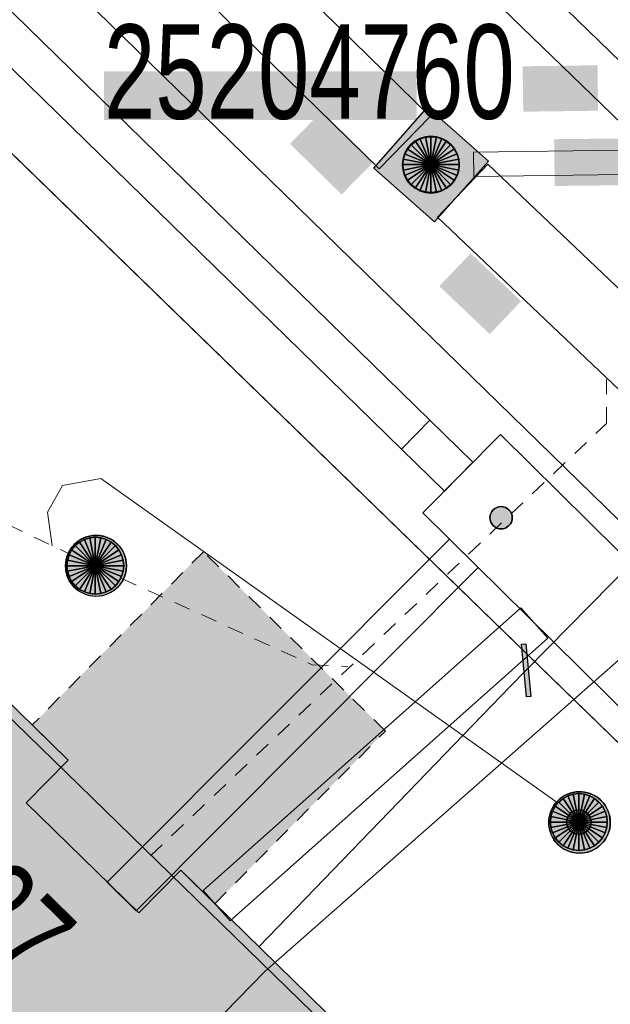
# Model space of a CAD drawing. Header units: metres. Extents: x 2695560 to 2696939, y 1260491 to 1262050.
# Tile 285 of 656: x 2695821.27 to 2695828.54, y 1260937 to 1260949.13. Entities that reach past the tile are written whole.
import ezdxf

# ---------------------------------------------------------------- set-up
doc = ezdxf.new("R2010")
doc.units = ezdxf.units.M
doc.linetypes.add('AUSGEZOGEN', pattern=[0])
doc.linetypes.add('VERDECKT2_S2', pattern=[0.36, 0.2, -0.16])
for name, color, linetype in [('XR$1$AV_Flächen (EO)', 7, 'AUSGEZOGEN'), ('XR$1$AV_Gebäudeflächen (BB)', 7, 'AUSGEZOGEN'), ('XR$1$AV_Gebäudeflächen (EO)', 7, 'AUSGEZOGEN'), ('XR$1$AV_Haus-Nr.', 7, 'AUSGEZOGEN'), ('XR$1$AV_Höhenfixpunkt-Nr.', 7, 'AUSGEZOGEN'), ('XR$1$AV_Linien (BB)', 7, 'AUSGEZOGEN'), ('XR$1$AW_LK_Schachtdeckel', 24, 'AUSGEZOGEN'), ('XR$1$EW_LK_Knoten', 1, 'AUSGEZOGEN'), ('XR$1$Liegenschaftsgrenzen', 7, 'AUSGEZOGEN'), ('XR$1$PFAW', 255, 'AUSGEZOGEN'), ('XR$1$RAEW', 8, 'AUSGEZOGEN'), ('XR$1$RP_Abstandslinie', 7, 'AUSGEZOGEN'), ('XR$1$WA_LK_Rohrleitungsteil', 171, 'AUSGEZOGEN')]:
    doc.layers.add(name, color=color, linetype=linetype)
for name, color, linetype, lineweight in [('XR$2$ABW-Linie-R-genau', 4, 'AUSGEZOGEN', 18), ('XR$2$ABW-Linie-R-ungenau', 4, 'VERDECKT2_S2', 18), ('XR$2$ABW-LinieFlaeche-R-genau', 4, 'AUSGEZOGEN', 18), ('XR$2$ABW-Punkt', 6, 'AUSGEZOGEN', 18), ('XR$2$ELE-Flaeche-oberirdisch', 1, 'AUSGEZOGEN', 18), ('XR$2$ELE-LinieFlaeche-genau', 1, 'AUSGEZOGEN', 18), ('XR$2$GAS-Linie-genau', 12, 'AUSGEZOGEN', 18), ('XR$2$KOM-Linie-U-genau', 91, 'AUSGEZOGEN', 18), ('XR$2$WAS-Linie-genau', 5, 'AUSGEZOGEN', 18)]:
    doc.layers.add(name, color=color, linetype=linetype, lineweight=lineweight)
doc.styles.add('ARIAL', font='arial.ttf')

# ---------------------------------------------------------------- blocks, each defined once
blk = doc.blocks.new('BAW2087')
at = {"lineweight": 25, "true_color": 0x000000, "transparency": 33554687}
h = blk.add_hatch(color=18, dxfattribs=at)
h.paths.add_polyline_path([(-0.5, 0.5), (-0.5, -0.5), (0.5, -0.5), (0.5, 0.5)])
h.paths.add_polyline_path([(0.337, -0.069), (0.316, -0.136), (0.282, -0.196), (0.237, -0.249), (0.182, -0.292), (0.119, -0.322), (0.052, -0.34), (-0.017, -0.343), (-0.086, -0.333), (-0.151, -0.309), (-0.21, -0.272), (-0.261, -0.224), (-0.301, -0.167), (-0.328, -0.103), (-0.342, -0.035), (-0.342, 0.035), (-0.328, 0.103), (-0.301, 0.167), (-0.261, 0.224), (-0.21, 0.272), (-0.151, 0.309), (-0.086, 0.333), (-0.017, 0.343), (0.052, 0.34), (0.119, 0.322), (0.182, 0.292), (0.237, 0.249), (0.282, 0.196), (0.316, 0.136), (0.337, 0.069), (0.344, 0)], flags=16)
at = {"layer": 'XR$1$PFAW', "lineweight": 25, "transparency": 33554687}
blk.add_hatch(color=7, dxfattribs=at).paths.add_polyline_path([(0.344, 0), (0.337, 0.069), (0.316, 0.136), (0.282, 0.196), (0.237, 0.249), (0.182, 0.292), (0.119, 0.322), (0.052, 0.34), (-0.017, 0.343), (-0.086, 0.333), (-0.151, 0.309), (-0.21, 0.272), (-0.261, 0.224), (-0.301, 0.167), (-0.328, 0.103), (-0.342, 0.035), (-0.342, -0.035), (-0.328, -0.103), (-0.301, -0.167), (-0.261, -0.224), (-0.21, -0.272), (-0.151, -0.309), (-0.086, -0.333), (-0.017, -0.343), (0.052, -0.34), (0.119, -0.322), (0.182, -0.292), (0.237, -0.249), (0.282, -0.196), (0.316, -0.136), (0.337, -0.069)])
at = {"lineweight": 25, "transparency": 33554687}
for p, q in [((-0.5, 0.5, 0.993), (0.5, 0.5, 0.993)), ((-0.5, -0.5, 0.993), (-0.5, 0.5, 0.993)), ((0.5, 0.5, 0.993), (0.5, -0.5, 0.993)), ((0.5, -0.5, 0.993), (-0.5, -0.5, 0.993))]:
    blk.add_line(p, q, dxfattribs=at)
blk.add_circle((0, 0), 0.344, dxfattribs=at)
at = {"layer": 'XR$1$PFAW', "lineweight": 25, "transparency": 33554687}
blk.add_line((-0.5, 0.5), (0.5, 0.5), dxfattribs=at)
at = {"layer": 'XR$1$PFAW', "color": 31, "lineweight": 25, "transparency": 33554687}
for p, q in [((-0.5, -0.5), (-0.5, 0.5)), ((0.5, 0.5), (0.5, -0.5)), ((0.5, -0.5), (-0.5, -0.5))]:
    blk.add_line(p, q, dxfattribs=at)
at = {"layer": 'XR$1$PFAW', "lineweight": 25, "transparency": 33554687}
blk.add_circle((0, 0), 0.344, dxfattribs=at)
blk = doc.blocks.new('BAW2082')
at = {"layer": 'XR$1$PFAW', "transparency": 33554687}
blk.add_hatch(color=7, dxfattribs=at).paths.add_polyline_path([(0.509, -0.003), (0.499, 0.098), (0.469, 0.194), (0.42, 0.283), (0.354, 0.359), (0.274, 0.421), (0.183, 0.466), (0.085, 0.491), (-0.016, 0.496), (-0.116, 0.481), (-0.211, 0.446), (-0.297, 0.392), (-0.37, 0.323), (-0.428, 0.24), (-0.468, 0.147), (-0.488, 0.047), (-0.488, -0.054), (-0.468, -0.153), (-0.428, -0.246), (-0.37, -0.329), (-0.297, -0.398), (-0.211, -0.452), (-0.116, -0.487), (-0.016, -0.502), (0.085, -0.497), (0.183, -0.472), (0.274, -0.427), (0.354, -0.366), (0.42, -0.289), (0.469, -0.2), (0.499, -0.104)])
at = {"transparency": 33554687}
for start, end in [(91.1948, 268.8052), (268.8052, 91.1948)]:
    blk.add_arc((0.01, 0), 0.5, start, end, dxfattribs=at)
at = {"layer": 'XR$1$PFAW', "transparency": 33554687}
blk.add_circle((0.009, -0.003), 0.5, dxfattribs=at)
blk = doc.blocks.new('BAW2088')
at = {"layer": 'XR$1$PFAW', "transparency": 33554687}
blk.add_hatch(color=253, dxfattribs=at).paths.add_polyline_path([(0.51, 0), (0.5, 0.101), (0.47, 0.197), (0.421, 0.286), (0.355, 0.362), (0.275, 0.424), (0.184, 0.469), (0.086, 0.494), (-0.015, 0.499), (-0.115, 0.484), (-0.21, 0.449), (-0.296, 0.395), (-0.369, 0.326), (-0.427, 0.243), (-0.467, 0.15), (-0.487, 0.051), (-0.487, -0.051), (-0.467, -0.15), (-0.427, -0.243), (-0.369, -0.326), (-0.296, -0.395), (-0.21, -0.449), (-0.115, -0.484), (-0.015, -0.499), (0.086, -0.494), (0.184, -0.469), (0.275, -0.424), (0.355, -0.362), (0.421, -0.286), (0.47, -0.197), (0.5, -0.101)])
at = {"transparency": 33554687}
for start, end in [(91.1948, 268.8052), (268.8052, 91.1948)]:
    blk.add_arc((0.01, 0), 0.5, start, end, dxfattribs=at)
at = {"layer": 'XR$1$PFAW', "transparency": 33554687}
blk.add_circle((0.01, 0), 0.5, dxfattribs=at)
blk = doc.blocks.new('BWA2013')
at = {"true_color": 0x000000, "transparency": 33554687}
blk.add_hatch(color=18, dxfattribs=at).paths.add_polyline_path([(-0.291, -0.409), (0.352, 0.357), (0.291, 0.409), (-0.352, -0.357)])
at = {"transparency": 33554687}
blk.add_lwpolyline([(-0.291, -0.409), (-0.352, -0.357), (0.291, 0.409), (0.352, 0.357), (-0.291, -0.409)], close=True, dxfattribs=at)
blk = doc.blocks.new('BEW957')
at = {"layer": 'XR$1$RAEW', "transparency": 33554687}
blk.add_hatch(color=1, dxfattribs=at).paths.add_polyline_path([(-0.5, 0), (-0.497, -0.051), (-0.49, -0.101), (-0.477, -0.15), (-0.459, -0.197), (-0.437, -0.243), (-0.41, -0.286), (-0.379, -0.326), (-0.344, -0.362), (-0.306, -0.395), (-0.264, -0.424), (-0.22, -0.449), (-0.174, -0.469), (-0.125, -0.484), (-0.076, -0.494), (-0.025, -0.499), (0.025, -0.499), (0.076, -0.494), (0.125, -0.484), (0.174, -0.469), (0.22, -0.449), (0.264, -0.424), (0.306, -0.395), (0.344, -0.362), (0.379, -0.326), (0.41, -0.286), (0.437, -0.243), (0.459, -0.197), (0.477, -0.15), (0.49, -0.101), (0.497, -0.051), (0.5, 0), (0.497, 0.051), (0.49, 0.101), (0.477, 0.15), (0.459, 0.197), (0.437, 0.243), (0.41, 0.286), (0.379, 0.326), (0.344, 0.362), (0.306, 0.395), (0.264, 0.424), (0.22, 0.449), (0.174, 0.469), (0.125, 0.484), (0.076, 0.494), (0.025, 0.499), (-0.025, 0.499), (-0.076, 0.494), (-0.125, 0.484), (-0.174, 0.469), (-0.22, 0.449), (-0.264, 0.424), (-0.306, 0.395), (-0.344, 0.362), (-0.379, 0.326), (-0.41, 0.286), (-0.437, 0.243), (-0.459, 0.197), (-0.477, 0.15), (-0.49, 0.101), (-0.497, 0.051)])
at = {"color": 1, "transparency": 33554687}
for start, end in [(90, 180), (0, 90), (180, 270), (270, 0)]:
    blk.add_arc((0, 0), 0.5, start, end, dxfattribs=at)
at = {"layer": 'XR$1$RAEW', "color": 1, "transparency": 33554687}
blk.add_circle((0, 0), 0.5, dxfattribs=at)
blk = doc.blocks.new('ABW-KONTROLLSCHACHT')
at = {"layer": 'XR$2$ABW-Punkt', "linetype": 'AUSGEZOGEN', "lineweight": 25, "transparency": 33554687}
for points in [[(-247, 247, 2500), (0, 0, 2500), (-291, 194, 2500)], [(-247, 247), (0, 0), (-291, 194)], [(-247, 247, 2500), (-247, 247), (-291, 194), (-291, 194, 2500)], [(-194, 291, 2500), (0, 0, 2500), (-247, 247, 2500)], [(-194, 291), (0, 0), (-247, 247)], [(-194, 291, 2500), (-194, 291), (-247, 247), (-247, 247, 2500)], [(-134, 323, 2500), (0, 0, 2500), (-194, 291, 2500)], [(-134, 323), (0, 0), (-194, 291)], [(-134, 323, 2500), (-134, 323), (-194, 291), (-194, 291, 2500)], [(-68, 343, 2500), (0, 0, 2500), (-134, 323, 2500)], [(-68, 343), (0, 0), (-134, 323)], [(-68, 343, 2500), (-68, 343), (-134, 323), (-134, 323, 2500)], [(0, 350, 2500), (0, 0, 2500), (-68, 343, 2500)], [(0, 350), (0, 0), (-68, 343)], [(0, 350, 2500), (0, 350), (-68, 343), (-68, 343, 2500)], [(68, 343, 2500), (0, 0, 2500), (0, 350, 2500)], [(68, 343), (0, 0), (0, 350)], [(68, 343, 2500), (68, 343), (0, 350), (0, 350, 2500)], [(134, 323, 2500), (0, 0, 2500), (68, 343, 2500)], [(134, 323), (0, 0), (68, 343)], [(194, 291, 2500), (0, 0, 2500), (134, 323, 2500)], [(194, 291), (0, 0), (134, 323)], [(247, 247, 2500), (0, 0, 2500), (194, 291, 2500)], [(247, 247), (0, 0), (194, 291)], [(291, 194, 2500), (0, 0, 2500), (247, 247, 2500)], [(291, 194), (0, 0), (247, 247)], [(134, 323, 2500), (134, 323), (68, 343), (68, 343, 2500)], [(194, 291, 2500), (194, 291), (134, 323), (134, 323, 2500)], [(247, 247, 2500), (247, 247), (194, 291), (194, 291, 2500)], [(291, 194, 2500), (291, 194), (247, 247), (247, 247, 2500)], [(-323, 134, 2500), (0, 0, 2500), (-343, 68, 2500)], [(-323, 134), (0, 0), (-343, 68)], [(-323, 134, 2500), (-323, 134), (-343, 68), (-343, 68, 2500)], [(-291, 194, 2500), (0, 0, 2500), (-323, 134, 2500)], [(-291, 194), (0, 0), (-323, 134)], [(-291, 194, 2500), (-291, 194), (-323, 134), (-323, 134, 2500)], [(323, 134, 2500), (0, 0, 2500), (291, 194, 2500)], [(323, 134), (0, 0), (291, 194)], [(343, 68, 2500), (0, 0, 2500), (323, 134, 2500)], [(343, 68), (0, 0), (323, 134)], [(323, 134, 2500), (323, 134), (291, 194), (291, 194, 2500)], [(343, 68, 2500), (343, 68), (323, 134), (323, 134, 2500)], [(-343, 68, 2500), (0, 0, 2500), (-350, 0, 2500)], [(-343, 68), (0, 0), (-350, 0)], [(-343, 68, 2500), (-343, 68), (-350, 0), (-350, 0, 2500)], [(-350, 0, 2500), (0, 0, 2500), (-343, -68, 2500)], [(-350, 0), (0, 0), (-343, -68)], [(-343, -68, 2500), (0, 0, 2500), (-323, -134, 2500)], [(-343, -68), (0, 0), (-323, -134)], [(-323, -134, 2500), (0, 0, 2500), (-291, -194, 2500)], [(-323, -134), (0, 0), (-291, -194)], [(-291, -194, 2500), (0, 0, 2500), (-247, -247, 2500)], [(-291, -194), (0, 0), (-247, -247)], [(-247, -247, 2500), (0, 0, 2500), (-194, -291, 2500)], [(-247, -247), (0, 0), (-194, -291)], [(-194, -291, 2500), (0, 0, 2500), (-134, -323, 2500)], [(-194, -291), (0, 0), (-134, -323)], [(-134, -323, 2500), (0, 0, 2500), (-68, -343, 2500)], [(-134, -323), (0, 0), (-68, -343)], [(-68, -343, 2500), (0, 0, 2500), (0, -350, 2500)], [(-68, -343), (0, 0), (0, -350)], [(350, 0, 2500), (0, 0, 2500), (343, 68, 2500)], [(350, 0), (0, 0), (343, 68)], [(0, -350, 2500), (0, 0, 2500), (68, -343, 2500)], [(68, -343, 2500), (0, 0, 2500), (134, -323, 2500)], [(134, -323, 2500), (0, 0, 2500), (194, -291, 2500)], [(194, -291, 2500), (0, 0, 2500), (247, -247, 2500)], [(247, -247, 2500), (0, 0, 2500), (291, -194, 2500)], [(291, -194, 2500), (0, 0, 2500), (323, -134, 2500)], [(323, -134, 2500), (0, 0, 2500), (343, -68, 2500)], [(343, -68, 2500), (0, 0, 2500), (350, 0, 2500)], [(0, -350), (0, 0), (68, -343)], [(68, -343), (0, 0), (134, -323)], [(134, -323), (0, 0), (194, -291)], [(194, -291), (0, 0), (247, -247)], [(247, -247), (0, 0), (291, -194)], [(291, -194), (0, 0), (323, -134)], [(323, -134), (0, 0), (343, -68)], [(343, -68), (0, 0), (350, 0)], [(350, 0, 2500), (350, 0), (343, 68), (343, 68, 2500)], [(-350, 0, 2500), (-350, 0), (-343, -68), (-343, -68, 2500)], [(-343, -68, 2500), (-343, -68), (-323, -134), (-323, -134, 2500)], [(323, -134, 2500), (323, -134), (343, -68), (343, -68, 2500)], [(343, -68, 2500), (343, -68), (350, 0), (350, 0, 2500)], [(-323, -134, 2500), (-323, -134), (-291, -194), (-291, -194, 2500)], [(-291, -194, 2500), (-291, -194), (-247, -247), (-247, -247, 2500)], [(247, -247, 2500), (247, -247), (291, -194), (291, -194, 2500)], [(291, -194, 2500), (291, -194), (323, -134), (323, -134, 2500)], [(-247, -247, 2500), (-247, -247), (-194, -291), (-194, -291, 2500)], [(-194, -291, 2500), (-194, -291), (-134, -323), (-134, -323, 2500)], [(-134, -323, 2500), (-134, -323), (-68, -343), (-68, -343, 2500)], [(-68, -343, 2500), (-68, -343), (0, -350), (0, -350, 2500)], [(0, -350, 2500), (0, -350), (68, -343), (68, -343, 2500)], [(68, -343, 2500), (68, -343), (134, -323), (134, -323, 2500)], [(134, -323, 2500), (134, -323), (194, -291), (194, -291, 2500)], [(194, -291, 2500), (194, -291), (247, -247), (247, -247, 2500)]]:
    blk.add_3dface(points, dxfattribs=at)
blk = doc.blocks.new('ABW-SCHLAMMSAMMLER_RUND')
at = {"layer": 'XR$2$ABW-Punkt', "linetype": 'AUSGEZOGEN', "lineweight": 13, "transparency": 33554687}
for p, q in [((-70, 75, 2500), (70, 75, 2500)), ((-70, -75, 2500), (70, -75, 2500))]:
    blk.add_line(p, q, dxfattribs=at)
blk.add_polyline3d([(90, 0, 2500), (0, 0, 2500), (-90, 0, 2500)], dxfattribs=at)
at = {"layer": 'XR$2$ABW-Punkt', "linetype": 'AUSGEZOGEN', "lineweight": 25, "transparency": 33554687}
for points in [[(-83, 125, 2500), (0, 0, 2500), (-106, 106, 2500)], [(-83, 125), (0, 0), (-106, 106)], [(-83, 125, 2500), (-83, 125), (-106, 106), (-106, 106, 2500)], [(-57, 139, 2500), (0, 0, 2500), (-83, 125, 2500)], [(-57, 139), (0, 0), (-83, 125)], [(-57, 139, 2500), (-57, 139), (-83, 125), (-83, 125, 2500)], [(-29, 147, 2500), (0, 0, 2500), (-57, 139, 2500)], [(-29, 147), (0, 0), (-57, 139)], [(-29, 147, 2500), (-29, 147), (-57, 139), (-57, 139, 2500)], [(0, 150, 2500), (0, 0, 2500), (-29, 147, 2500)], [(0, 150), (0, 0), (-29, 147)], [(0, 150, 2500), (0, 150), (-29, 147), (-29, 147, 2500)], [(29, 147, 2500), (0, 0, 2500), (0, 150, 2500)], [(29, 147), (0, 0), (0, 150)], [(29, 147, 2500), (29, 147), (0, 150), (0, 150, 2500)], [(57, 139, 2500), (0, 0, 2500), (29, 147, 2500)], [(57, 139), (0, 0), (29, 147)], [(83, 125, 2500), (0, 0, 2500), (57, 139, 2500)], [(83, 125), (0, 0), (57, 139)], [(106, 106, 2500), (0, 0, 2500), (83, 125, 2500)], [(106, 106), (0, 0), (83, 125)], [(57, 139, 2500), (57, 139), (29, 147), (29, 147, 2500)], [(83, 125, 2500), (83, 125), (57, 139), (57, 139, 2500)], [(106, 106, 2500), (106, 106), (83, 125), (83, 125, 2500)], [(-147, 29, 2500), (0, 0, 2500), (-150, 0, 2500)], [(-147, 29), (0, 0), (-150, 0)], [(-147, 29, 2500), (-147, 29), (-150, 0), (-150, 0, 2500)], [(-150, 0, 2500), (0, 0, 2500), (-147, -29, 2500)], [(-150, 0), (0, 0), (-147, -29)], [(-139, 57, 2500), (0, 0, 2500), (-147, 29, 2500)], [(-139, 57), (0, 0), (-147, 29)], [(-139, 57, 2500), (-139, 57), (-147, 29), (-147, 29, 2500)], [(-147, -29, 2500), (0, 0, 2500), (-139, -57, 2500)], [(-147, -29), (0, 0), (-139, -57)], [(-125, 83, 2500), (0, 0, 2500), (-139, 57, 2500)], [(-125, 83), (0, 0), (-139, 57)], [(-125, 83, 2500), (-125, 83), (-139, 57), (-139, 57, 2500)], [(-139, -57, 2500), (0, 0, 2500), (-125, -83, 2500)], [(-139, -57), (0, 0), (-125, -83)], [(-106, 106, 2500), (0, 0, 2500), (-125, 83, 2500)], [(-106, 106), (0, 0), (-125, 83)], [(-106, 106, 2500), (-106, 106), (-125, 83), (-125, 83, 2500)], [(-125, -83, 2500), (0, 0, 2500), (-106, -106, 2500)], [(-125, -83), (0, 0), (-106, -106)], [(-106, -106, 2500), (0, 0, 2500), (-83, -125, 2500)], [(-106, -106), (0, 0), (-83, -125)], [(-83, -125, 2500), (0, 0, 2500), (-57, -139, 2500)], [(-83, -125), (0, 0), (-57, -139)], [(-57, -139, 2500), (0, 0, 2500), (-29, -147, 2500)], [(-57, -139), (0, 0), (-29, -147)], [(-29, -147, 2500), (0, 0, 2500), (0, -150, 2500)], [(-29, -147), (0, 0), (0, -150)], [(125, 83, 2500), (0, 0, 2500), (106, 106, 2500)], [(125, 83), (0, 0), (106, 106)], [(139, 57, 2500), (0, 0, 2500), (125, 83, 2500)], [(139, 57), (0, 0), (125, 83)], [(147, 29, 2500), (0, 0, 2500), (139, 57, 2500)], [(147, 29), (0, 0), (139, 57)], [(150, 0, 2500), (0, 0, 2500), (147, 29, 2500)], [(150, 0), (0, 0), (147, 29)], [(0, -150, 2500), (0, 0, 2500), (29, -147, 2500)], [(29, -147, 2500), (0, 0, 2500), (57, -139, 2500)], [(57, -139, 2500), (0, 0, 2500), (83, -125, 2500)], [(83, -125, 2500), (0, 0, 2500), (106, -106, 2500)], [(106, -106, 2500), (0, 0, 2500), (125, -83, 2500)], [(125, -83, 2500), (0, 0, 2500), (139, -57, 2500)], [(139, -57, 2500), (0, 0, 2500), (147, -29, 2500)], [(147, -29, 2500), (0, 0, 2500), (150, 0, 2500)], [(0, -150), (0, 0), (29, -147)], [(29, -147), (0, 0), (57, -139)], [(57, -139), (0, 0), (83, -125)], [(83, -125), (0, 0), (106, -106)], [(106, -106), (0, 0), (125, -83)], [(125, -83), (0, 0), (139, -57)], [(139, -57), (0, 0), (147, -29)], [(147, -29), (0, 0), (150, 0)], [(125, 83, 2500), (125, 83), (106, 106), (106, 106, 2500)], [(139, 57, 2500), (139, 57), (125, 83), (125, 83, 2500)], [(147, 29, 2500), (147, 29), (139, 57), (139, 57, 2500)], [(150, 0, 2500), (150, 0), (147, 29), (147, 29, 2500)], [(-150, 0, 2500), (-150, 0), (-147, -29), (-147, -29, 2500)], [(-147, -29, 2500), (-147, -29), (-139, -57), (-139, -57, 2500)], [(-139, -57, 2500), (-139, -57), (-125, -83), (-125, -83, 2500)], [(-125, -83, 2500), (-125, -83), (-106, -106), (-106, -106, 2500)], [(-106, -106, 2500), (-106, -106), (-83, -125), (-83, -125, 2500)], [(83, -125, 2500), (83, -125), (106, -106), (106, -106, 2500)], [(106, -106, 2500), (106, -106), (125, -83), (125, -83, 2500)], [(125, -83, 2500), (125, -83), (139, -57), (139, -57, 2500)], [(139, -57, 2500), (139, -57), (147, -29), (147, -29, 2500)], [(147, -29, 2500), (147, -29), (150, 0), (150, 0, 2500)], [(-83, -125, 2500), (-83, -125), (-57, -139), (-57, -139, 2500)], [(-57, -139, 2500), (-57, -139), (-29, -147), (-29, -147, 2500)], [(-29, -147, 2500), (-29, -147), (0, -150), (0, -150, 2500)], [(0, -150, 2500), (0, -150), (29, -147), (29, -147, 2500)], [(29, -147, 2500), (29, -147), (57, -139), (57, -139, 2500)], [(57, -139, 2500), (57, -139), (83, -125), (83, -125, 2500)]]:
    blk.add_3dface(points, dxfattribs=at)
blk = doc.blocks.new('ABW-DECKEL')
at = {"layer": 'XR$2$ABW-Punkt', "linetype": 'AUSGEZOGEN', "lineweight": 25, "transparency": 33554687}
for points in [[(-247, 247, 2500), (0, 0, 2500), (-291, 194, 2500)], [(-247, 247), (0, 0), (-291, 194)], [(-247, 247, 2500), (-247, 247), (-291, 194), (-291, 194, 2500)], [(-194, 291, 2500), (0, 0, 2500), (-247, 247, 2500)], [(-194, 291), (0, 0), (-247, 247)], [(-194, 291, 2500), (-194, 291), (-247, 247), (-247, 247, 2500)], [(-134, 323, 2500), (0, 0, 2500), (-194, 291, 2500)], [(-134, 323), (0, 0), (-194, 291)], [(-134, 323, 2500), (-134, 323), (-194, 291), (-194, 291, 2500)], [(-68, 343, 2500), (0, 0, 2500), (-134, 323, 2500)], [(-68, 343), (0, 0), (-134, 323)], [(-68, 343, 2500), (-68, 343), (-134, 323), (-134, 323, 2500)], [(0, 350, 2500), (0, 0, 2500), (-68, 343, 2500)], [(0, 350), (0, 0), (-68, 343)], [(0, 350, 2500), (0, 350), (-68, 343), (-68, 343, 2500)], [(68, 343, 2500), (0, 0, 2500), (0, 350, 2500)], [(68, 343), (0, 0), (0, 350)], [(68, 343, 2500), (68, 343), (0, 350), (0, 350, 2500)], [(134, 323, 2500), (0, 0, 2500), (68, 343, 2500)], [(134, 323), (0, 0), (68, 343)], [(194, 291, 2500), (0, 0, 2500), (134, 323, 2500)], [(194, 291), (0, 0), (134, 323)], [(247, 247, 2500), (0, 0, 2500), (194, 291, 2500)], [(247, 247), (0, 0), (194, 291)], [(291, 194, 2500), (0, 0, 2500), (247, 247, 2500)], [(291, 194), (0, 0), (247, 247)], [(134, 323, 2500), (134, 323), (68, 343), (68, 343, 2500)], [(194, 291, 2500), (194, 291), (134, 323), (134, 323, 2500)], [(247, 247, 2500), (247, 247), (194, 291), (194, 291, 2500)], [(291, 194, 2500), (291, 194), (247, 247), (247, 247, 2500)], [(-323, 134, 2500), (0, 0, 2500), (-343, 68, 2500)], [(-323, 134), (0, 0), (-343, 68)], [(-323, 134, 2500), (-323, 134), (-343, 68), (-343, 68, 2500)], [(-291, 194, 2500), (0, 0, 2500), (-323, 134, 2500)], [(-291, 194), (0, 0), (-323, 134)], [(-291, 194, 2500), (-291, 194), (-323, 134), (-323, 134, 2500)], [(323, 134, 2500), (0, 0, 2500), (291, 194, 2500)], [(323, 134), (0, 0), (291, 194)], [(343, 68, 2500), (0, 0, 2500), (323, 134, 2500)], [(343, 68), (0, 0), (323, 134)], [(323, 134, 2500), (323, 134), (291, 194), (291, 194, 2500)], [(343, 68, 2500), (343, 68), (323, 134), (323, 134, 2500)], [(-343, 68, 2500), (0, 0, 2500), (-350, 0, 2500)], [(-343, 68), (0, 0), (-350, 0)], [(-343, 68, 2500), (-343, 68), (-350, 0), (-350, 0, 2500)], [(-350, 0, 2500), (0, 0, 2500), (-343, -68, 2500)], [(-350, 0), (0, 0), (-343, -68)], [(-343, -68, 2500), (0, 0, 2500), (-323, -134, 2500)], [(-343, -68), (0, 0), (-323, -134)], [(-323, -134, 2500), (0, 0, 2500), (-291, -194, 2500)], [(-323, -134), (0, 0), (-291, -194)], [(-291, -194, 2500), (0, 0, 2500), (-247, -247, 2500)], [(-291, -194), (0, 0), (-247, -247)], [(-247, -247, 2500), (0, 0, 2500), (-194, -291, 2500)], [(-247, -247), (0, 0), (-194, -291)], [(-194, -291, 2500), (0, 0, 2500), (-134, -323, 2500)], [(-194, -291), (0, 0), (-134, -323)], [(-134, -323, 2500), (0, 0, 2500), (-68, -343, 2500)], [(-134, -323), (0, 0), (-68, -343)], [(-68, -343, 2500), (0, 0, 2500), (0, -350, 2500)], [(-68, -343), (0, 0), (0, -350)], [(350, 0, 2500), (0, 0, 2500), (343, 68, 2500)], [(350, 0), (0, 0), (343, 68)], [(0, -350, 2500), (0, 0, 2500), (68, -343, 2500)], [(68, -343, 2500), (0, 0, 2500), (134, -323, 2500)], [(134, -323, 2500), (0, 0, 2500), (194, -291, 2500)], [(194, -291, 2500), (0, 0, 2500), (247, -247, 2500)], [(247, -247, 2500), (0, 0, 2500), (291, -194, 2500)], [(291, -194, 2500), (0, 0, 2500), (323, -134, 2500)], [(323, -134, 2500), (0, 0, 2500), (343, -68, 2500)], [(343, -68, 2500), (0, 0, 2500), (350, 0, 2500)], [(0, -350), (0, 0), (68, -343)], [(68, -343), (0, 0), (134, -323)], [(134, -323), (0, 0), (194, -291)], [(194, -291), (0, 0), (247, -247)], [(247, -247), (0, 0), (291, -194)], [(291, -194), (0, 0), (323, -134)], [(323, -134), (0, 0), (343, -68)], [(343, -68), (0, 0), (350, 0)], [(350, 0, 2500), (350, 0), (343, 68), (343, 68, 2500)], [(-350, 0, 2500), (-350, 0), (-343, -68), (-343, -68, 2500)], [(-343, -68, 2500), (-343, -68), (-323, -134), (-323, -134, 2500)], [(323, -134, 2500), (323, -134), (343, -68), (343, -68, 2500)], [(343, -68, 2500), (343, -68), (350, 0), (350, 0, 2500)], [(-323, -134, 2500), (-323, -134), (-291, -194), (-291, -194, 2500)], [(-291, -194, 2500), (-291, -194), (-247, -247), (-247, -247, 2500)], [(247, -247, 2500), (247, -247), (291, -194), (291, -194, 2500)], [(291, -194, 2500), (291, -194), (323, -134), (323, -134, 2500)], [(-247, -247, 2500), (-247, -247), (-194, -291), (-194, -291, 2500)], [(-194, -291, 2500), (-194, -291), (-134, -323), (-134, -323, 2500)], [(-134, -323, 2500), (-134, -323), (-68, -343), (-68, -343, 2500)], [(-68, -343, 2500), (-68, -343), (0, -350), (0, -350, 2500)], [(0, -350, 2500), (0, -350), (68, -343), (68, -343, 2500)], [(68, -343, 2500), (68, -343), (134, -323), (134, -323, 2500)], [(134, -323, 2500), (134, -323), (194, -291), (194, -291, 2500)], [(194, -291, 2500), (194, -291), (247, -247), (247, -247, 2500)]]:
    blk.add_3dface(points, dxfattribs=at)

msp = doc.modelspace()

# ---------------------------------------------------------------- hatches: boundary and pattern name
at = {"transparency": 33554687}
for points in [[(2695822.31, 1260948.496), (2695822.31, 1260947.893), (2695826.157, 1260947.893), (2695826.157, 1260948.496)], [(2695827.462, 1260948.556), (2695827.47, 1260947.997), (2695828.391, 1260948.009), (2695828.384, 1260948.569)], [(2695824.989, 1260948.001), (2695824.598, 1260947.601), (2695825.235, 1260946.977), (2695825.627, 1260947.376)], [(2695827.85, 1260947.658), (2695827.857, 1260947.082), (2695831.462, 1260947.12), (2695831.455, 1260947.696)], [(2695826.823, 1260946.253), (2695826.437, 1260945.848), (2695827.058, 1260945.257), (2695827.444, 1260945.662)]]:
    msp.add_hatch(color=7, dxfattribs=at).paths.add_polyline_path(points)
at = {"layer": 'XR$1$AV_Gebäudeflächen (BB)', "true_color": 0xd2d2d2, "transparency": 33554687}
msp.add_hatch(color=254, dxfattribs=at).paths.add_polyline_path([(2695822.7, 1260924.549), (2695829.901, 1260931.914), (2695830.013, 1260932.028), (2695823.254, 1260938.653), (2695822.737, 1260938.126), (2695821.354, 1260939.481), (2695821.871, 1260940.009), (2695815.138, 1260946.609), (2695815.02, 1260946.725), (2695807.297, 1260938.847), (2695807.839, 1260938.316), (2695807.958, 1260938.437), (2695822.427, 1260924.27)])
at = {"layer": 'XR$1$AV_Gebäudeflächen (EO)', "true_color": 0xebebeb, "transparency": 33554687}
msp.add_hatch(color=7, dxfattribs=at).paths.add_polyline_path([(2695823.533, 1260942.577), (2695821.428, 1260940.443), (2695821.871, 1260940.009), (2695821.354, 1260939.481), (2695822.737, 1260938.126), (2695823.254, 1260938.653), (2695823.675, 1260938.24), (2695825.773, 1260940.367)])

# ---------------------------------------------------------------- linework, layer by layer
at = {"layer": 'XR$1$AV_Flächen (EO)', "color": 7, "linetype": 'VERDECKT2_S2', "transparency": 33554687}
msp.add_line((2695823.533, 1260942.577), (2695821.428, 1260940.443), dxfattribs=at)
msp.add_lwpolyline([(2695823.675, 1260938.24), (2695825.773, 1260940.367), (2695823.533, 1260942.577)], dxfattribs=at)
at = {"layer": 'XR$1$AV_Flächen (EO)', "color": 7, "linetype": 'AUSGEZOGEN', "transparency": 33554687}
msp.add_lwpolyline([(2695821.428, 1260940.443), (2695821.871, 1260940.009), (2695821.354, 1260939.481), (2695822.737, 1260938.126), (2695823.254, 1260938.653), (2695823.675, 1260938.24)], dxfattribs=at)
at = {"layer": 'XR$1$AV_Linien (BB)', "color": 7, "linetype": 'AUSGEZOGEN', "transparency": 33554687}
for points in [[(2695816, 1260952.53), (2695818.33, 1260950.25), (2695833.449, 1260935.545)], [(2695815.138, 1260946.609), (2695821.871, 1260940.009), (2695821.354, 1260939.481), (2695822.737, 1260938.126), (2695823.254, 1260938.653), (2695830.013, 1260932.028)]]:
    msp.add_lwpolyline(points, dxfattribs=at)
at = {"layer": 'XR$1$Liegenschaftsgrenzen', "color": 7, "linetype": 'AUSGEZOGEN', "transparency": 33554687}
msp.add_line((2695818.33, 1260950.25), (2695833.449, 1260935.545), dxfattribs=at)
at = {"layer": 'XR$1$RP_Abstandslinie', "color": 7, "linetype": 'AUSGEZOGEN', "transparency": 33554687}
msp.add_lwpolyline([(2695856.7, 1260860.13), (2695857.75, 1260859.23), (2695879.05, 1260884.09), (2695849.73, 1260912.66), (2695820.73, 1260940.94), (2695782.41, 1260978.28), (2695744.56, 1261015.18)], dxfattribs=at)
at = {"layer": 'XR$2$ABW-Linie-R-genau', "linetype": 'AUSGEZOGEN', "transparency": 33554687}
msp.add_lwpolyline([(2695827.886, 1260939.487), (2695822.273, 1260943.478), (2695821.8, 1260943.392), (2695821.614, 1260943.062), (2695821.671, 1260942.647)], dxfattribs=at)
at = {"layer": 'XR$2$ABW-Linie-R-ungenau', "linetype": 'VERDECKT2_S2', "transparency": 33554687}
for points in [[(2695822.881, 1260938.829), (2695828.494, 1260944.156), (2695828.494, 1260944.698)], [(2695818.307, 1260943.319), (2695820.8, 1260943.068), (2695821.882, 1260942.551)], [(2695822.525, 1260942.248), (2695824.873, 1260941.182), (2695825.31, 1260941.162)]]:
    msp.add_lwpolyline(points, dxfattribs=at)
at = {"layer": 'XR$2$ABW-LinieFlaeche-R-genau', "linetype": 'AUSGEZOGEN', "transparency": 33554687}
for points in [[(2695825.695, 1260947.294), (2695791.611, 1260980.673), (2695792.241, 1260981.317), (2695826.325, 1260947.938), (2695825.695, 1260947.294)], [(2695837.257, 1260947.34), (2695826.862, 1260947.2), (2695826.858, 1260947.5), (2695837.253, 1260947.64), (2695837.257, 1260947.34)], [(2695880.912, 1260894.846), (2695878.16, 1260897.462), (2695826.413, 1260946.698), (2695827.033, 1260947.35), (2695878.78, 1260898.114), (2695881.532, 1260895.498), (2695880.912, 1260894.846)]]:
    msp.add_lwpolyline(points, close=True, dxfattribs=at)
at = {"layer": 'XR$2$ELE-Flaeche-oberirdisch', "transparency": 33554687}
msp.add_lwpolyline([(2695829.36, 1260941.874), (2695827.189, 1260944.02), (2695826.235, 1260943.054), (2695830.438, 1260938.9), (2695831.392, 1260939.866), (2695830.741, 1260940.509), (2695830.741, 1260941.446), (2695830.297, 1260941.885), (2695829.36, 1260941.874)], close=True, dxfattribs=at)
at = {"layer": 'XR$2$ELE-LinieFlaeche-genau', "linetype": 'AUSGEZOGEN', "transparency": 33554687}
for points in [[(2695825.971, 1260943.84), (2695816.959, 1260952.652), (2695817.309, 1260953.01), (2695826.321, 1260944.198), (2695825.971, 1260943.84)], [(2695826.501, 1260943.321), (2695825.971, 1260943.84), (2695826.321, 1260944.198), (2695826.851, 1260943.679), (2695826.501, 1260943.321)], [(2695822.351, 1260938.505), (2695826.561, 1260942.733), (2695826.915, 1260942.381), (2695822.705, 1260938.153), (2695822.351, 1260938.505)], [(2695823.532, 1260938.403), (2695827.44, 1260941.886), (2695827.772, 1260941.512), (2695823.864, 1260938.029), (2695823.532, 1260938.403)]]:
    msp.add_lwpolyline(points, close=True, dxfattribs=at)
at = {"layer": 'XR$2$GAS-Linie-genau', "linetype": 'AUSGEZOGEN', "transparency": 33554687}
msp.add_line((2695825.573, 1260951.618), (2695832.067, 1260945.306), dxfattribs=at)
at = {"layer": 'XR$2$KOM-Linie-U-genau', "linetype": 'AUSGEZOGEN', "transparency": 33554687}
for p, q in [((2695801.44, 1260969.532), (2695829.571, 1260942.059)), ((2695829.571, 1260942.059), (2695824.29, 1260937.406)), ((2695824.29, 1260937.406), (2695821.491, 1260934.548))]:
    msp.add_line(p, q, dxfattribs=at)
at = {"layer": 'XR$2$WAS-Linie-genau', "linetype": 'AUSGEZOGEN', "transparency": 33554687}
for p, q in [((2695824.832, 1260951.583), (2695830.429, 1260946.151)), ((2695827.504, 1260941.116), (2695831.312, 1260944.995)), ((2695827.31, 1260940.918), (2695827.504, 1260941.116)), ((2695824.214, 1260937.71), (2695827.31, 1260940.918))]:
    msp.add_line(p, q, dxfattribs=at)

# ---------------------------------------------------------------- block references
at = {"layer": 'XR$1$AW_LK_Schachtdeckel', "color": 24, "linetype": 'AUSGEZOGEN', "lineweight": -3, "transparency": 33554687, "rotation": 48.422520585}
msp.add_blockref('BAW2087', (2695826.335, 1260947.345), dxfattribs=at)
at = {"layer": 'XR$1$AW_LK_Schachtdeckel', "color": 24, "linetype": 'AUSGEZOGEN', "lineweight": -3, "transparency": 33554687, "xscale": 0.7499999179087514, "yscale": 0.7499999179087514}
msp.add_blockref('BAW2082', (2695822.205, 1260942.404), dxfattribs=at)
at = {"layer": 'XR$1$AW_LK_Schachtdeckel', "color": 24, "linetype": 'AUSGEZOGEN', "lineweight": -3, "transparency": 33554687, "xscale": 0.7578193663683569, "yscale": 0.7578193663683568, "rotation": 315.83333322}
msp.add_blockref('BAW2088', (2695828.157, 1260939.246), dxfattribs=at)
at = {"layer": 'XR$1$EW_LK_Knoten', "color": 1, "linetype": 'AUSGEZOGEN', "lineweight": -3, "transparency": 33554687, "xscale": 0.2749999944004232, "yscale": 0.2749999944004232}
msp.add_blockref('BEW957', (2695827.197, 1260942.995), dxfattribs=at)
at = {"layer": 'XR$1$WA_LK_Rohrleitungsteil', "color": 171, "linetype": 'AUSGEZOGEN', "lineweight": -3, "transparency": 33554687, "xscale": 0.6499999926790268, "yscale": 0.6499999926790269, "rotation": 45.53835186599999}
msp.add_blockref('BWA2013', (2695827.506, 1260941.116), dxfattribs=at)
at = {"layer": 'XR$2$ABW-Punkt', "color": 6, "linetype": 'AUSGEZOGEN', "lineweight": 18, "transparency": 33554687, "xscale": 0.001, "yscale": 0.001, "zscale": 0.001, "rotation": 360}
for name, p in [('ABW-KONTROLLSCHACHT', (2695826.333, 1260947.345)), ('ABW-DECKEL', (2695826.333, 1260947.345)), ('ABW-KONTROLLSCHACHT', (2695822.203, 1260942.404)), ('ABW-DECKEL', (2695822.203, 1260942.404)), ('ABW-DECKEL', (2695828.154, 1260939.246)), ('ABW-SCHLAMMSAMMLER_RUND', (2695828.154, 1260939.246))]:
    msp.add_blockref(name, p, dxfattribs=at)

# ---------------------------------------------------------------- texts
at = {"layer": 'XR$1$AV_Haus-Nr.', "color": 7, "transparency": 33554687, "insert": (2695821.571, 1260938.413), "char_height": 1.1621, "width": 1.68109, "attachment_point": 2, "rotation": 315.6048, "style": 'ARIAL'}
msp.add_mtext('\\W0.70;27', dxfattribs=at)
at = {"layer": 'XR$1$AV_Höhenfixpunkt-Nr.', "color": 7, "transparency": 33554687, "insert": (2695822.31, 1260947.893), "char_height": 1.1621, "width": 5.50735, "attachment_point": 7, "style": 'ARIAL'}
msp.add_mtext('\\W0.70;25204760', dxfattribs=at)

doc.saveas('drawing.dxf')
